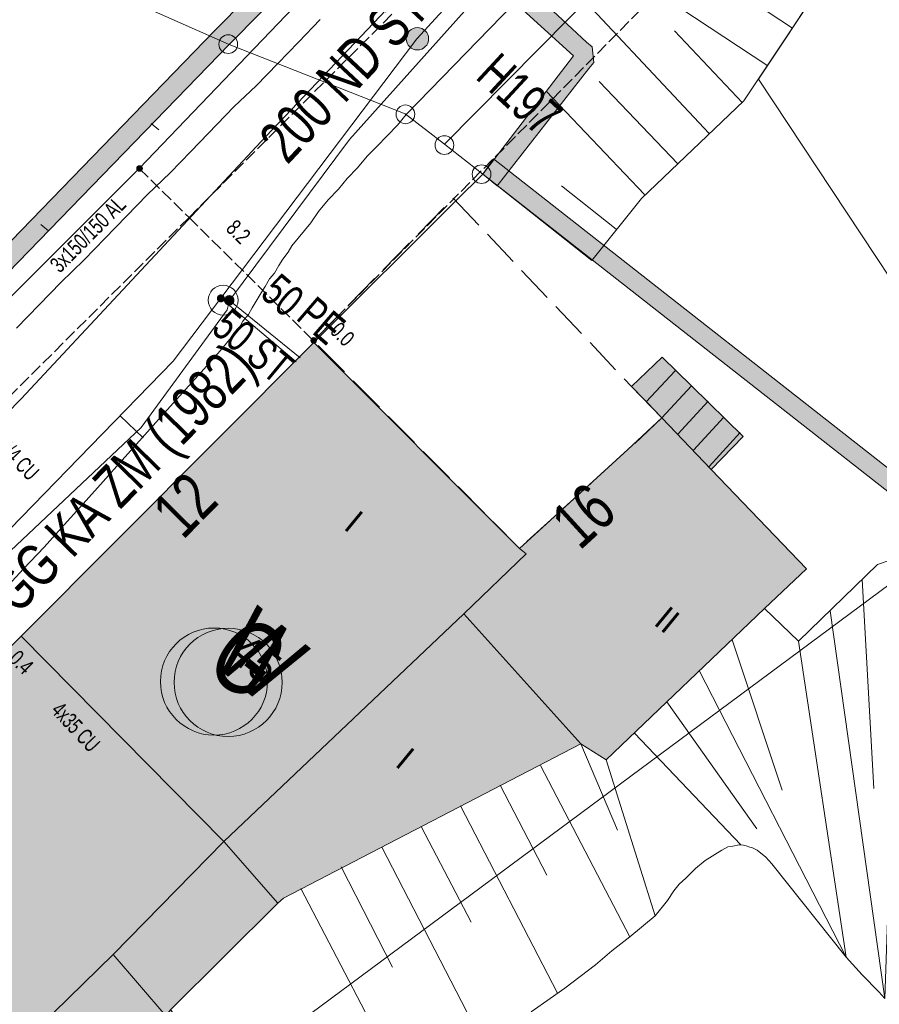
# Model space of a CAD drawing. Header units: metres. Extents: x -740 to 758, y -633 to 854.
# Tile 310 of 656: x 15 to 44, y -561 to -528. Entities that reach past the tile are written whole.
import ezdxf

# ---------------------------------------------------------------- set-up
doc = ezdxf.new("R2010")
doc.units = ezdxf.units.M
doc.header["$MEASUREMENT"] = 0
doc.linetypes.add('1248_416', pattern=[1.664, 1.248, -0.416])
doc.linetypes.add('416_125', pattern=[0.5408, 0.416, -0.1248])
for name, color, linetype in [('Gas.LOVION', 7, 'Continuous'), ('Grundkarte.LOVION', 7, 'Continuous'), ('Grundkarte_Text.LOVION', 7, 'Continuous'), ('Strom.LOVION', 7, 'Continuous'), ('StromBemass.LOVION', 7, 'Continuous'), ('Wasser.LOVION', 7, 'Continuous')]:
    doc.layers.add(name, color=color, linetype=linetype)
doc.styles.add('ERSTELLTER_STIL_1', font='arial.ttf')

msp = doc.modelspace()

# ---------------------------------------------------------------- hatches: boundary and pattern name
at = {"layer": 'Gas.LOVION', "linetype": 'Continuous', "lineweight": 13}
for points in [[(21.988, -537.122), (22.001, -537.104), (22.011, -537.085), (22.019, -537.065), (22.025, -537.043), (22.027, -537.022), (22.027, -537), (22.024, -536.978), (22.019, -536.957), (22.011, -536.937), (22, -536.918), (21.987, -536.9), (21.972, -536.884), (21.955, -536.871), (21.937, -536.859), (21.917, -536.85), (21.896, -536.843), (21.875, -536.839), (21.853, -536.838), (21.832, -536.839), (21.81, -536.843), (21.789, -536.85), (21.77, -536.86), (21.751, -536.871), (21.735, -536.885), (21.72, -536.901), (21.707, -536.919), (21.696, -536.938), (21.688, -536.958), (21.683, -536.979), (21.68, -537.001), (21.68, -537.023), (21.683, -537.045), (21.689, -537.066), (21.697, -537.086), (21.707, -537.105), (21.72, -537.123), (21.735, -537.138), (21.752, -537.152), (21.771, -537.164), (21.79, -537.173), (21.811, -537.18), (21.833, -537.184), (21.854, -537.185), (21.876, -537.184), (21.898, -537.18), (21.918, -537.173), (21.938, -537.163), (21.956, -537.152), (21.973, -537.138)], [(21.988, -537.122), (22.001, -537.104), (22.011, -537.085), (22.019, -537.065), (22.025, -537.043), (22.027, -537.022), (22.027, -537), (22.024, -536.978), (22.019, -536.957), (22.011, -536.937), (22, -536.918), (21.987, -536.9), (21.972, -536.884), (21.955, -536.871), (21.937, -536.859), (21.917, -536.85), (21.896, -536.843), (21.875, -536.839), (21.853, -536.838), (21.832, -536.839), (21.81, -536.843), (21.789, -536.85), (21.77, -536.86), (21.751, -536.871), (21.735, -536.885), (21.72, -536.901), (21.707, -536.919), (21.696, -536.938), (21.688, -536.958), (21.683, -536.979), (21.68, -537.001), (21.68, -537.023), (21.683, -537.045), (21.689, -537.066), (21.697, -537.086), (21.707, -537.105), (21.72, -537.123), (21.735, -537.138), (21.752, -537.152), (21.771, -537.164), (21.79, -537.173), (21.811, -537.18), (21.833, -537.184), (21.854, -537.185), (21.876, -537.184), (21.898, -537.18), (21.918, -537.173), (21.938, -537.163), (21.956, -537.152), (21.973, -537.138)], [(24.468, -538.651), (23.993, -539.23), (24.282, -539.467), (24.757, -538.889)]]:
    msp.add_hatch(color=7, dxfattribs=at).paths.add_polyline_path(points)
at = {"layer": 'Grundkarte.LOVION', "linetype": 'Continuous', "lineweight": 18}
for color, points in [(254, [(30.82, -533.183), (33.893, -529.247), (34.052, -529.054), (34, -528.527), (33.807, -528.369), (32.376, -527.031), (51.9, -506.945), (51.412, -506.491), (31.434, -527.064), (33.379, -528.825), (30.338, -532.787)]), (254, [(12.313, -538.273), (21.845, -528.445), (27.251, -522.981), (26.763, -522.526), (21.357, -527.99), (11.826, -537.818)]), (254, [(30.338, -532.787), (45.959, -545.033), (46.355, -544.551), (30.702, -532.278)]), (254, [(7.451, -555.655), (14.972, -561.835), (17.967, -558.912), (21.675, -555.121), (29.708, -547.508), (31.788, -545.502), (31.563, -545.317), (24.682, -538.423), (14.885, -548.248)]), (254, [(36.338, -540.949), (37.327, -539.877), (36.345, -538.909), (35.319, -539.896)]), (254, [(39.059, -541.569), (37.327, -539.877), (36.338, -540.949), (37.985, -542.679)]), (9, [(31.788, -545.502), (29.708, -547.508), (33.621, -551.855), (34.472, -552.392), (39.769, -547.323), (41.177, -546.003), (37.985, -542.679), (36.338, -540.949), (35.2, -542.006), (31.563, -545.317)]), (254, [(14.972, -561.835), (17.736, -564.107), (20.423, -561.361), (19.891, -560.763), (23.473, -557.191), (23.664, -557.025), (33.621, -551.855), (29.708, -547.508), (21.675, -555.121), (17.967, -558.912)])]:
    msp.add_hatch(color=color, dxfattribs=at).paths.add_polyline_path(points)
at = {"layer": 'StromBemass.LOVION', "linetype": 'Continuous', "lineweight": 13}
for points in [[(18.921, -532.658), (18.928, -532.648), (18.934, -532.638), (18.938, -532.627), (18.941, -532.616), (18.942, -532.604), (18.942, -532.592), (18.941, -532.58), (18.938, -532.569), (18.933, -532.558), (18.928, -532.548), (18.921, -532.538), (18.913, -532.53), (18.904, -532.522), (18.894, -532.516), (18.883, -532.511), (18.872, -532.507), (18.86, -532.505), (18.848, -532.504), (18.837, -532.505), (18.825, -532.507), (18.814, -532.511), (18.803, -532.516), (18.793, -532.522), (18.784, -532.53), (18.776, -532.539), (18.769, -532.548), (18.764, -532.559), (18.759, -532.57), (18.756, -532.581), (18.755, -532.593), (18.755, -532.604), (18.757, -532.616), (18.759, -532.628), (18.764, -532.638), (18.77, -532.649), (18.777, -532.658), (18.785, -532.667), (18.794, -532.674), (18.804, -532.681), (18.814, -532.686), (18.826, -532.689), (18.837, -532.691), (18.849, -532.692), (18.861, -532.691), (18.872, -532.689), (18.883, -532.685), (18.894, -532.68), (18.904, -532.674), (18.913, -532.666)], [(24.752, -538.413), (24.759, -538.403), (24.765, -538.393), (24.769, -538.382), (24.772, -538.37), (24.774, -538.358), (24.774, -538.346), (24.772, -538.335), (24.769, -538.323), (24.765, -538.312), (24.759, -538.302), (24.752, -538.292), (24.744, -538.284), (24.735, -538.276), (24.724, -538.27), (24.714, -538.265), (24.702, -538.261), (24.691, -538.259), (24.679, -538.258), (24.667, -538.259), (24.655, -538.261), (24.644, -538.265), (24.633, -538.27), (24.623, -538.276), (24.614, -538.284), (24.606, -538.293), (24.599, -538.302), (24.594, -538.313), (24.589, -538.324), (24.586, -538.335), (24.585, -538.347), (24.585, -538.359), (24.586, -538.371), (24.589, -538.382), (24.594, -538.393), (24.6, -538.404), (24.607, -538.413), (24.615, -538.422), (24.624, -538.429), (24.634, -538.436), (24.645, -538.441), (24.656, -538.444), (24.668, -538.447), (24.68, -538.447), (24.691, -538.446), (24.703, -538.444), (24.714, -538.441), (24.725, -538.435), (24.735, -538.429), (24.744, -538.421)], [(24.752, -538.416), (24.759, -538.407), (24.765, -538.396), (24.769, -538.385), (24.772, -538.374), (24.773, -538.362), (24.773, -538.35), (24.772, -538.338), (24.769, -538.327), (24.764, -538.316), (24.759, -538.306), (24.752, -538.296), (24.744, -538.287), (24.734, -538.28), (24.724, -538.274), (24.714, -538.269), (24.702, -538.265), (24.691, -538.263), (24.679, -538.262), (24.667, -538.263), (24.655, -538.265), (24.644, -538.269), (24.633, -538.274), (24.623, -538.28), (24.614, -538.288), (24.606, -538.296), (24.599, -538.306), (24.594, -538.317), (24.589, -538.328), (24.586, -538.339), (24.585, -538.351), (24.585, -538.363), (24.587, -538.374), (24.589, -538.386), (24.594, -538.397), (24.6, -538.407), (24.607, -538.417), (24.615, -538.425), (24.624, -538.433), (24.634, -538.439), (24.645, -538.444), (24.656, -538.448), (24.668, -538.45), (24.679, -538.451), (24.691, -538.45), (24.703, -538.448), (24.714, -538.444), (24.725, -538.439), (24.735, -538.433), (24.744, -538.425)]]:
    msp.add_hatch(color=7, dxfattribs=at).paths.add_polyline_path(points)
at = {"layer": 'Wasser.LOVION', "linetype": 'Continuous', "lineweight": 13}
for points in [[(28.44, -528.493), (28.468, -528.455), (28.49, -528.414), (28.507, -528.37), (28.519, -528.324), (28.525, -528.278), (28.524, -528.231), (28.518, -528.184), (28.507, -528.138), (28.489, -528.095), (28.466, -528.053), (28.438, -528.015), (28.406, -527.981), (28.37, -527.951), (28.33, -527.926), (28.287, -527.906), (28.242, -527.892), (28.196, -527.883), (28.149, -527.88), (28.102, -527.883), (28.056, -527.892), (28.011, -527.907), (27.968, -527.927), (27.929, -527.953), (27.893, -527.983), (27.86, -528.017), (27.833, -528.055), (27.81, -528.097), (27.793, -528.141), (27.782, -528.186), (27.776, -528.233), (27.776, -528.28), (27.782, -528.327), (27.794, -528.372), (27.811, -528.416), (27.834, -528.457), (27.862, -528.495), (27.894, -528.53), (27.931, -528.559), (27.971, -528.585), (28.013, -528.604), (28.058, -528.619), (28.104, -528.628), (28.151, -528.63), (28.198, -528.627), (28.245, -528.618), (28.289, -528.604), (28.332, -528.583), (28.372, -528.558), (28.408, -528.528)], [(21.67, -537.03), (21.68, -537.016), (21.688, -537.002), (21.694, -536.986), (21.698, -536.97), (21.7, -536.954), (21.7, -536.937), (21.698, -536.921), (21.694, -536.905), (21.688, -536.889), (21.68, -536.875), (21.67, -536.862), (21.658, -536.85), (21.646, -536.839), (21.632, -536.83), (21.617, -536.823), (21.601, -536.818), (21.585, -536.815), (21.568, -536.814), (21.552, -536.815), (21.535, -536.818), (21.52, -536.824), (21.505, -536.831), (21.491, -536.84), (21.478, -536.85), (21.467, -536.862), (21.457, -536.876), (21.449, -536.89), (21.443, -536.906), (21.439, -536.922), (21.437, -536.938), (21.437, -536.955), (21.439, -536.971), (21.443, -536.987), (21.449, -537.002), (21.457, -537.017), (21.467, -537.03), (21.479, -537.042), (21.491, -537.053), (21.505, -537.062), (21.52, -537.069), (21.536, -537.074), (21.552, -537.077), (21.569, -537.078), (21.585, -537.077), (21.602, -537.073), (21.617, -537.068), (21.632, -537.061), (21.646, -537.052), (21.659, -537.042)], [(21.674, -537.03), (21.684, -537.016), (21.692, -537.002), (21.698, -536.986), (21.702, -536.97), (21.704, -536.954), (21.704, -536.937), (21.702, -536.921), (21.698, -536.905), (21.692, -536.889), (21.684, -536.875), (21.674, -536.861), (21.662, -536.849), (21.65, -536.839), (21.636, -536.83), (21.621, -536.823), (21.605, -536.818), (21.588, -536.815), (21.572, -536.814), (21.555, -536.815), (21.539, -536.818), (21.523, -536.823), (21.508, -536.83), (21.494, -536.839), (21.482, -536.85), (21.47, -536.862), (21.461, -536.875), (21.453, -536.89), (21.447, -536.905), (21.442, -536.922), (21.44, -536.938), (21.44, -536.955), (21.443, -536.971), (21.447, -536.987), (21.453, -537.003), (21.461, -537.017), (21.471, -537.03), (21.482, -537.042), (21.495, -537.053), (21.509, -537.062), (21.524, -537.069), (21.54, -537.074), (21.556, -537.077), (21.573, -537.078), (21.589, -537.077), (21.606, -537.074), (21.621, -537.069), (21.636, -537.061), (21.65, -537.053), (21.663, -537.042)], [(24.333, -538.783), (23.858, -539.361), (24.147, -539.599), (24.623, -539.02)]]:
    msp.add_hatch(color=7, dxfattribs=at).paths.add_polyline_path(points)

# ---------------------------------------------------------------- linework, layer by layer
at = {"layer": 'Gas.LOVION', "color": 5, "linetype": 'Continuous', "lineweight": 18}
for points in [[(5.443, -554.004), (6.755, -552.767), (12.236, -547.606), (14.22, -545.683), (14.329, -545.583), (18.901, -541.264), (21.783, -537.333), (21.855, -537.015), (25.88, -531.627), (33.767, -522.816), (34.696, -521.588), (34.736, -521.539), (41.094, -515.376), (41.086, -512.732), (50.43, -503.099), (52.872, -500.717), (60.062, -496.261), (71.02, -493.017), (82.844, -489.408)], [(21.855, -537.015), (24.231, -538.94)]]:
    msp.add_lwpolyline(points, dxfattribs=at)
msp.add_circle((21.341, -549.772), 1.792, dxfattribs=at)
at = {"layer": 'Grundkarte.LOVION', "color": 253, "linetype": 'Continuous', "lineweight": 18}
for points in [[(43.292, -473.325), (34.554, -500.336), (25.542, -494.922), (34.554, -500.336), (27.251, -522.981), (21.845, -528.445), (5.256, -521.111), (9.562, -514.365), (5.256, -521.111), (4.332, -520.729), (5.256, -521.111), (21.845, -528.445), (12.313, -538.273), (11.589, -539.024), (10.541, -540.102), (4.797, -546.042), (0.477, -549.923)], [(71.266, -527.278), (46.372, -544.726), (45.959, -545.033), (30.338, -532.787), (29.058, -531.789), (54.26, -506.301)], [(51.56, -517.382), (44.357, -529.554), (49.144, -536.505), (49.468, -534.67), (51.663, -531.736), (53.636, -530.45), (56.239, -534.097), (51.06, -540.071), (47.932, -542.239), (39.574, -529.608), (50.266, -513.519)], [(7.451, -555.655), (14.885, -548.248), (24.682, -538.423), (29.449, -533.672), (30.338, -532.787), (45.959, -545.033), (18.925, -565.084)], [(18.925, -565.084), (45.959, -545.033), (51.207, -563.347), (51.922, -565.819), (52.379, -568.079), (54.412, -577.989), (57.018, -590.738), (51.513, -591.868)]]:
    msp.add_lwpolyline(points, dxfattribs=at)
at = {"layer": 'Grundkarte.LOVION', "color": 8, "linetype": 'Continuous', "lineweight": 18}
for points in [[(14.32, -546.707), (14.96, -545.995), (15.658, -545.276), (16.324, -544.531), (16.964, -543.818), (17.63, -543.073), (18.27, -542.361), (18.936, -541.616), (19.575, -540.903), (20.907, -539.413), (21.547, -538.7), (22.181, -537.929), (22.307, -537.71), (22.492, -537.485), (22.619, -537.266), (22.924, -536.763), (23.05, -536.544), (23.203, -536.292), (23.362, -536.099), (23.514, -535.848), (23.641, -535.629), (23.826, -535.404), (23.952, -535.185), (24.586, -534.413), (24.844, -534.033), (25.161, -533.648), (25.51, -533.288), (25.801, -532.935), (26.15, -532.576), (26.467, -532.19), (26.79, -531.863), (27.488, -531.144), (27.778, -530.791), (51.412, -506.491)], [(54.26, -506.301), (29.058, -531.789), (27.746, -530.764), (21.845, -528.445), (27.251, -522.981)], [(54.26, -506.301), (29.058, -531.789), (27.746, -530.764), (21.845, -528.445), (27.251, -522.981)], [(71.266, -527.278), (46.372, -544.726), (45.959, -545.033), (30.338, -532.787), (29.058, -531.789), (54.26, -506.301)], [(5.256, -521.111), (21.845, -528.445), (12.313, -538.273), (11.589, -539.024), (10.541, -540.102), (4.797, -546.042), (0.477, -549.923), (4.797, -546.042), (10.541, -540.102), (11.589, -539.024), (12.313, -538.273), (21.845, -528.445), (27.746, -530.764), (29.058, -531.789), (30.338, -532.787), (29.449, -533.672), (24.682, -538.423), (14.885, -548.248), (7.451, -555.655)], [(27.251, -522.981), (21.845, -528.445), (5.256, -521.111)], [(12.313, -538.273), (21.845, -528.445), (27.251, -522.981)], [(14.735, -537.948), (15.486, -537.165), (16.21, -536.414), (16.994, -535.658), (17.692, -534.94), (18.416, -534.189), (19.115, -533.47), (19.871, -532.746), (20.57, -532.028), (22.019, -530.526), (22.749, -529.834), (23.474, -529.084), (24.172, -528.365), (24.897, -527.615)], [(0.477, -549.923), (4.797, -546.042), (10.541, -540.102), (11.589, -539.024), (12.313, -538.273), (21.845, -528.445), (27.746, -530.764), (29.058, -531.789), (30.338, -532.787), (29.449, -533.672), (24.682, -538.423), (14.885, -548.248), (7.451, -555.655)], [(19.494, -531.305), (19.237, -531.094)], [(7.451, -555.655), (14.885, -548.248), (24.682, -538.423), (29.449, -533.672), (30.338, -532.787), (45.959, -545.033), (18.925, -565.084)], [(15.547, -534.469), (15.804, -534.681)], [(7.451, -555.655), (14.885, -548.248), (24.682, -538.423), (31.563, -545.317), (31.788, -545.502), (29.708, -547.508), (21.675, -555.121), (17.967, -558.912), (14.972, -561.835)], [(36.338, -540.949), (37.327, -539.877)], [(18.925, -565.084), (45.959, -545.033), (51.207, -563.347), (51.922, -565.819), (52.379, -568.079), (54.412, -577.989), (57.018, -590.738), (51.513, -591.868)], [(14.972, -561.835), (17.967, -558.912), (21.675, -555.121), (29.708, -547.508), (33.621, -551.855), (23.664, -557.025), (23.473, -557.191), (19.891, -560.763), (20.423, -561.361), (17.736, -564.107)]]:
    msp.add_lwpolyline(points, dxfattribs=at)
at = {"layer": 'Grundkarte.LOVION', "color": 7, "linetype": 'Continuous', "lineweight": 13}
for points in [[(35.649, -533.598), (39.083, -530.336), (50.266, -513.519), (52.684, -509.529), (54.26, -506.301), (51.412, -506.491), (31.434, -527.064), (33.379, -528.825), (30.338, -532.787), (33.99, -535.681)], [(30.82, -533.183), (30.338, -532.787), (33.379, -528.825), (31.434, -527.064), (51.412, -506.491), (51.9, -506.945), (32.376, -527.031), (33.807, -528.369), (34, -528.527), (34.052, -529.054), (33.893, -529.247)], [(12.313, -538.273), (11.826, -537.818), (21.357, -527.99), (26.763, -522.526), (27.251, -522.981), (21.845, -528.445)], [(30.338, -532.787), (30.702, -532.278), (46.355, -544.551), (45.959, -545.033)]]:
    msp.add_lwpolyline(points, close=True, dxfattribs=at)
for points in [[(39.885, -529.164), (33.502, -524.941)], [(37.919, -531.425), (32.639, -525.794)], [(40.707, -527.901), (37.642, -525.866)], [(39.031, -530.4), (36.756, -527.992)], [(36.866, -532.444), (34.232, -529.687)], [(35.754, -533.469), (32.46, -530.008)], [(34.803, -534.626), (32.977, -533.179)], [(34.472, -552.392), (39.769, -547.323), (40.911, -548.423), (42.506, -558.995), (40.911, -548.423), (43.557, -545.859), (45.959, -545.033), (46.982, -544.312)], [(44.301, -545.609), (43.794, -560.377), (41.964, -547.403)], [(43.043, -546.352), (43.432, -553.348)], [(38.689, -548.374), (40.364, -553.412)], [(37.578, -549.399), (42.506, -558.995)], [(36.498, -550.45), (39.516, -554.707)], [(35.419, -551.501), (38.976, -555.232)], [(34.472, -552.392), (36.105, -557.612), (34.472, -552.392), (33.621, -551.855), (23.664, -557.025), (23.473, -557.191), (19.891, -560.763)], [(33.621, -551.855), (34.85, -554.749)], [(32.273, -552.577), (35.258, -558.315)], [(30.919, -553.242), (32.484, -556.251)], [(29.598, -553.933), (32.842, -560.206)], [(28.276, -554.623), (29.949, -557.829)], [(26.955, -555.314), (30.344, -561.869)], [(31.956, -560.825), (32.592, -560.379), (33.091, -560.034), (34.108, -559.255), (34.654, -558.788), (35.258, -558.315), (36.105, -557.612), (36.528, -557.097), (36.733, -556.782), (36.918, -556.557), (37.135, -556.358), (37.458, -556.031), (37.786, -555.762), (38.343, -555.412), (38.539, -555.305), (38.715, -555.287), (38.917, -555.238), (39.066, -555.253), (39.157, -555.274), (39.28, -555.321), (39.371, -555.342), (39.526, -555.415), (39.815, -555.653), (40.013, -555.87), (42.506, -558.995), (43.038, -559.594), (43.595, -560.16), (43.794, -560.377)], [(25.601, -555.978), (27.317, -559.328)], [(24.253, -556.701), (27.745, -563.394)]]:
    msp.add_lwpolyline(points, dxfattribs=at)
at = {"layer": 'Grundkarte.LOVION', "color": 8, "linetype": '1248_416', "lineweight": 18}
msp.add_lwpolyline([(35.2, -542.006), (31.563, -545.317), (24.677, -538.365), (29.353, -533.593), (35.319, -539.896), (36.338, -540.949)], close=True, dxfattribs=at)
at = {"layer": 'Grundkarte.LOVION', "color": 251, "linetype": 'Continuous', "lineweight": 13}
for points in [[(14.885, -548.248), (24.682, -538.423), (31.563, -545.317), (31.788, -545.502), (29.708, -547.508), (21.675, -555.121)], [(36.338, -540.949), (35.319, -539.896), (36.345, -538.909), (37.327, -539.877)], [(39.059, -541.569), (37.985, -542.679), (36.338, -540.949), (37.327, -539.877)], [(21.675, -555.121), (29.708, -547.508), (33.621, -551.855), (23.664, -557.025), (23.473, -557.191)], [(21.675, -555.121), (23.473, -557.191), (19.891, -560.763), (19.733, -560.956), (17.967, -558.912)]]:
    msp.add_lwpolyline(points, close=True, dxfattribs=at)
for points in [[(35.812, -540.409), (36.775, -539.369)], [(36.864, -541.488), (37.879, -540.384)], [(37.389, -542.028), (38.404, -540.924)], [(37.915, -542.568), (38.956, -541.432)]]:
    msp.add_lwpolyline(points, dxfattribs=at)
at = {"layer": 'Grundkarte.LOVION', "color": 8, "linetype": 'Continuous', "lineweight": 18}
msp.add_lwpolyline([(31.788, -545.502), (31.563, -545.317), (35.2, -542.006), (36.338, -540.949), (37.985, -542.679), (41.177, -546.003), (39.769, -547.323), (34.472, -552.392), (33.621, -551.855), (29.708, -547.508)], close=True, dxfattribs=at)
at = {"layer": 'Grundkarte.LOVION', "color": 9, "linetype": 'Continuous', "lineweight": 18}
for centre, radius in [((21.819, -528.436), 0.313), ((27.749, -530.785), 0.313), ((29.055, -531.815), 0.314), ((30.298, -532.788), 0.313)]:
    msp.add_circle(centre, radius, dxfattribs=at)
at = {"layer": 'Strom.LOVION', "color": 150, "linetype": 'Continuous', "lineweight": 18}
msp.add_lwpolyline([(0.959, -550.319), (6.674, -544.677), (8.247, -543.089), (12.29, -539.088), (12.816, -538.579), (13.02, -538.396), (18.837, -532.596), (31.483, -519.404), (32.292, -518.616), (51.987, -499.075), (52.927, -498.259), (56.215, -495.765), (56.819, -495.292), (58.44, -494.336), (73.676, -489.95), (78.216, -487.865), (83.379, -487.021), (88.313, -485.341), (93.328, -482.516), (97.251, -480.625), (99.871, -479.305)], dxfattribs=at)
at = {"layer": 'StromBemass.LOVION', "color": 7, "linetype": '416_125', "lineweight": 13}
for points in [[(57.63, -497.09), (54.009, -500.71), (53.713, -501.005), (34.207, -520.512), (33.413, -521.314), (20.505, -534.236), (9.894, -544.82), (7.268, -547.426), (5.123, -546.203), (4.843, -546.053), (8.846, -539.085), (9.691, -537.599), (10.196, -536.722)], [(18.837, -532.596), (20.505, -534.236), (24.677, -538.365), (38.312, -524.559), (34.207, -520.512), (32.292, -518.616)]]:
    msp.add_lwpolyline(points, dxfattribs=at)
at = {"layer": 'StromBemass.LOVION', "color": 7, "linetype": 'Continuous', "lineweight": 13}
for centre, radius in [((18.849, -532.598), 0.0939), ((24.679, -538.353), 0.0946), ((24.679, -538.356), 0.0944)]:
    msp.add_circle(centre, radius, dxfattribs=at)
at = {"layer": 'Wasser.LOVION', "color": 150, "linetype": 'Continuous', "lineweight": 18}
for points in [[(87.763, -487.42), (76.558, -490.865), (65.201, -494.266), (60.464, -495.542), (57.064, -497.648), (56.881, -497.739), (52.715, -500.319), (49.611, -503.342), (40.413, -512.797), (40.435, -515.293), (34.559, -521.394), (32.115, -523.909), (28.137, -528.258), (21.567, -536.94), (19.97, -539.047), (17.204, -541.889), (14.115, -545.057), (12.972, -546.218), (5.234, -553.832)], [(21.567, -536.94), (21.647, -537.006), (24.096, -539.072)]]:
    msp.add_lwpolyline(points, dxfattribs=at)
at = {"layer": 'Wasser.LOVION', "color": 94, "linetype": 'Continuous', "lineweight": 18}
msp.add_lwpolyline([(91.664, -488.176), (80.467, -491.089), (68.977, -494.192), (58.239, -499.232), (57.789, -499.616), (49.055, -506.869), (40.195, -514.799), (33.718, -520.649), (31.357, -522.801), (23.078, -531.531), (14.892, -540.312), (6.574, -548.795), (3.145, -552.115)], dxfattribs=at)
at = {"layer": 'Wasser.LOVION', "color": 7, "linetype": 'Continuous', "lineweight": 13}
msp.add_lwpolyline([(18.198, -540.875), (18.965, -541.613)], dxfattribs=at)
for centre, radius in [((28.15, -528.255), 0.375), ((21.648, -537.006), 0.501)]:
    msp.add_circle(centre, radius, dxfattribs=at)
at = {"layer": 'Wasser.LOVION', "color": 94, "linetype": 'Continuous', "lineweight": 18}
msp.add_circle((21.815, -549.8), 1.81, dxfattribs=at)

# ---------------------------------------------------------------- texts
at = {"layer": 'Gas.LOVION', "color": 5, "linetype": 'Continuous', "lineweight": 18, "attachment_point": 7, "style": 'ERSTELLTER_STIL_1'}
for s, insert, char_height, rotation in [('{\\A1;\\W0.72103x;200 ND ST KA (1983)}', (24.11, -532.789), 1.42277, 46.928), ('{\\A1;\\W0.71559x;50 ST}', (21.202, -538.053), 1.06707, 320.2426), ('{\\A1;\\W0.71562x;G}', (20.933, -549.347), 2.48981, 320.5841)]:
    msp.add_mtext(s, dxfattribs=dict(at, insert=insert, char_height=char_height, rotation=rotation))
at = {"layer": 'Grundkarte_Text.LOVION', "color": 8, "linetype": 'Continuous', "lineweight": 18, "char_height": 1.60082, "attachment_point": 7, "style": 'ERSTELLTER_STIL_1'}
for s, insert, rotation in [('{\\A1;\\W0.71561x;12}', (20.302, -545.051), 45.3552), ('{\\A1;\\W0.71558x;16}', (33.601, -545.422), 42.4678)]:
    msp.add_mtext(s, dxfattribs=dict(at, insert=insert, rotation=rotation))
at = {"layer": 'Grundkarte_Text.LOVION', "color": 7, "linetype": 'Continuous', "lineweight": 13, "attachment_point": 7, "style": 'ERSTELLTER_STIL_1'}
for s, insert, char_height, rotation in [('{\\A1;\\W0.89436x;I}', (25.649, -544.643), 0.83076, 320.5859), ('{\\A1;\\W0.89447x;II}', (36.028, -547.842), 0.83072, 320.5836), ('{\\A1;\\W0.89448x;45}', (21.766, -548.956), 1.12434, 320.5841), ('{\\A1;\\W0.89455x;I}', (27.37, -552.573), 0.83072, 320.5836)]:
    msp.add_mtext(s, dxfattribs=dict(at, insert=insert, char_height=char_height, rotation=rotation))
at = {"layer": 'Strom.LOVION', "color": 150, "linetype": 'Continuous', "lineweight": 18, "attachment_point": 7, "style": 'ERSTELLTER_STIL_1'}
for s, insert, char_height, rotation in [('{\\A1;\\W0.69469x;3x150/150 AL }', (16.186, -536.127), 0.53355, 45.2406), ('{\\A1;\\W0.67087x;3x4/4 CU }', (13.692, -541.599), 0.53354, 314.245)]:
    msp.add_mtext(s, dxfattribs=dict(at, insert=insert, char_height=char_height, rotation=rotation))
at = {"layer": 'Strom.LOVION', "color": 5, "linetype": 'Continuous', "lineweight": 18, "insert": (15.851, -550.775), "char_height": 0.53356, "attachment_point": 7, "rotation": 313.2472, "style": 'ERSTELLTER_STIL_1'}
msp.add_mtext('{\\A1;\\W0.66787x;4x35 CU }', dxfattribs=at)
at = {"layer": 'StromBemass.LOVION', "color": 7, "linetype": 'Continuous', "lineweight": 13, "attachment_point": 7, "style": 'ERSTELLTER_STIL_1'}
for s, insert, char_height, rotation in [('{\\A1;\\W0.71555x;8.2}', (21.704, -534.65), 0.53357, 315.2466), ('{\\A1;\\W0.71558x;0.0}', (25.187, -538.077), 0.53355, 315.2486), ('{\\A1;\\W0.71555x;0.4}', (14.438, -549.059), 0.53357, 315.2466)]:
    msp.add_mtext(s, dxfattribs=dict(at, insert=insert, char_height=char_height, rotation=rotation))
at = {"layer": 'Wasser.LOVION', "color": 7, "linetype": 'Continuous', "lineweight": 13, "insert": (30.043, -529.578), "char_height": 1.24496, "attachment_point": 7, "rotation": 317.2454, "style": 'ERSTELLTER_STIL_1'}
msp.add_mtext('{\\A1;\\W0.71559x;H197}', dxfattribs=at)
at = {"layer": 'Wasser.LOVION', "color": 150, "linetype": 'Continuous', "lineweight": 18, "attachment_point": 7, "style": 'ERSTELLTER_STIL_1'}
for s, insert, char_height, rotation in [('{\\A1;\\W0.71561x;50}', (22.838, -536.868), 1.06707, 319.2434), ('{\\A1;\\W0.71554x;PE}', (24.047, -537.628), 1.06711, 319.2452), ('{\\A1;\\W0.71928x;150 GGG KA ZM (1982)}', (12.356, -550.649), 1.42276, 45.7595)]:
    msp.add_mtext(s, dxfattribs=dict(at, insert=insert, char_height=char_height, rotation=rotation))
at = {"layer": 'Wasser.LOVION', "color": 94, "linetype": 'Continuous', "lineweight": 18, "insert": (21.201, -549.109), "char_height": 2.48985, "attachment_point": 7, "rotation": 320.585, "style": 'ERSTELLTER_STIL_1'}
msp.add_mtext('{\\A1;\\W0.71560x;W}', dxfattribs=at)

doc.saveas('drawing.dxf')
